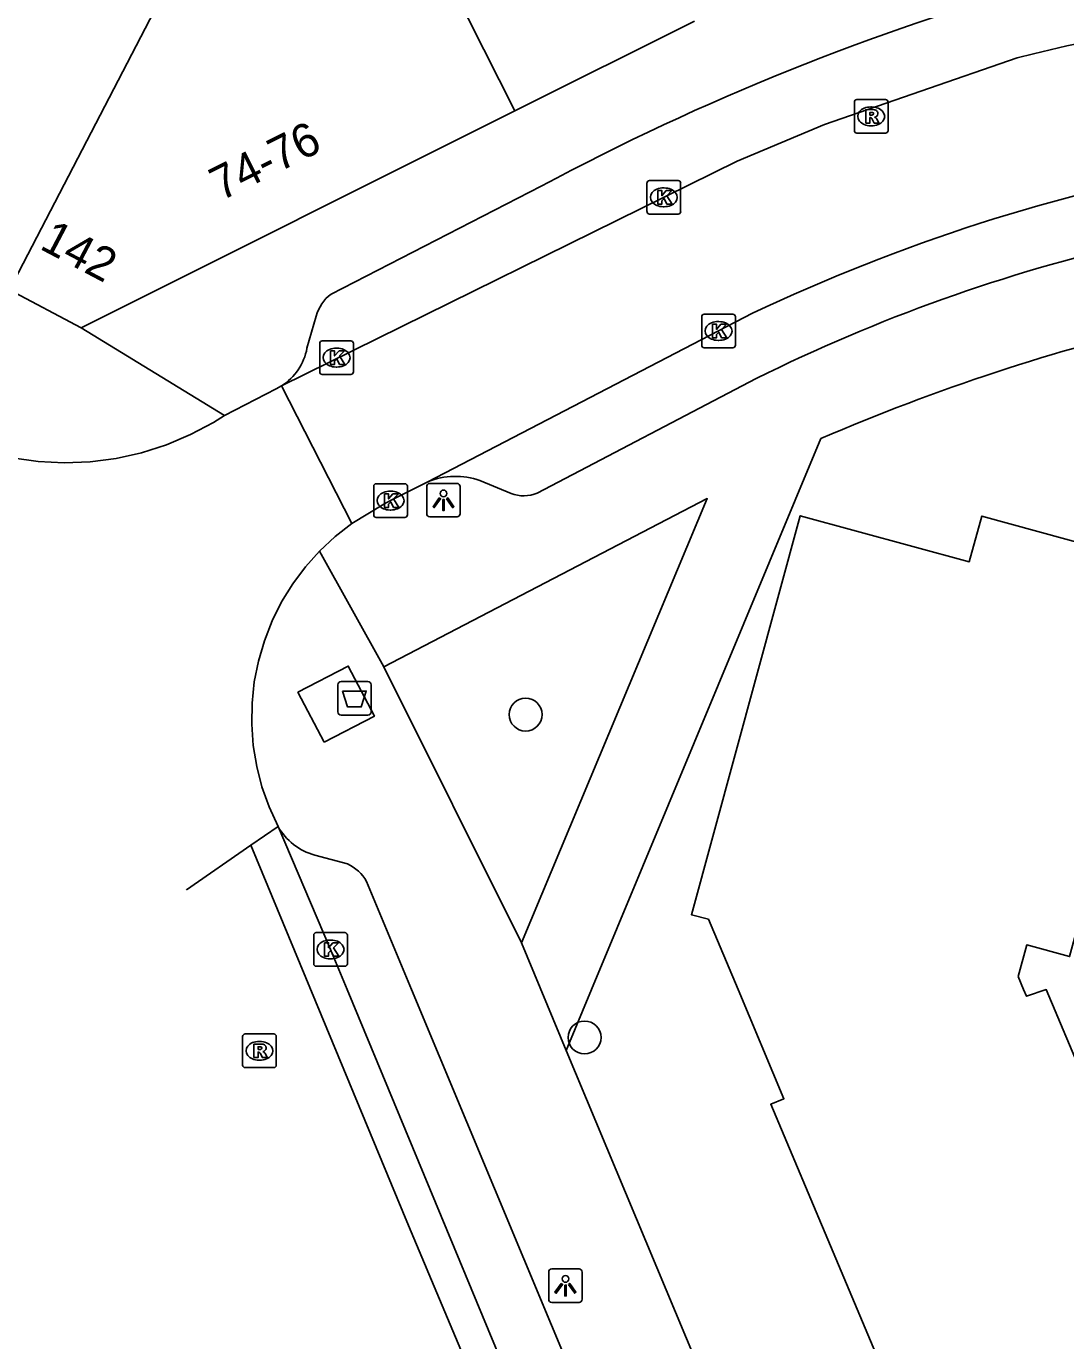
# Model space of a CAD drawing. Extents: x 159718 to 160783, y 383290 to 384030.
# Drawn here: x 159891.75 to 159922.65, y 383489.56 to 383528.64 of the extents above; entities that cross this region are included whole.
import ezdxf

# ---------------------------------------------------------------- set-up
doc = ezdxf.new("R2010")
doc.units = 0
for name, color, linetype in [('IMGEO_Afval_apart_plaats', 7, 'Continuous'), ('IMGEO_Boom', 7, 'Continuous'), ('IMGEO_Kolk', 7, 'Continuous'), ('IMGEO_Lichtpunt', 7, 'Continuous'), ('IMGEO_Pand', 7, 'Continuous'), ('IMGEO_Pand_nummerreeks', 7, 'Continuous'), ('IMGEO_Rijbaan_lokaal_gesloten', 7, 'Continuous'), ('IMGEO_Rijbaan_lokaal_open', 7, 'Continuous'), ('IMGEO_Rioolput', 7, 'Continuous'), ('IMGEO_Voetpad_gesloten', 7, 'Continuous'), ('IMGEO_Voetpad_open', 7, 'Continuous')]:
    doc.layers.add(name, color=color, linetype=linetype)

msp = doc.modelspace()

# ---------------------------------------------------------------- linework, layer by layer
at = {"layer": 'IMGEO_Afval_apart_plaats'}
for p, q in [((159901.007, 383508.26), (159901.007, 383509.06)), ((159901.007, 383509.06), (159901.007, 383508.26)), ((159901.107, 383509.16), (159901.897, 383509.16)), ((159901.897, 383509.16), (159901.107, 383509.16)), ((159901.997, 383509.06), (159901.997, 383508.26)), ((159901.997, 383508.26), (159901.997, 383509.06)), ((159901.897, 383508.16), (159901.107, 383508.16)), ((159901.107, 383508.16), (159901.897, 383508.16))]:
    msp.add_line(p, q, dxfattribs=at)
msp.add_lwpolyline([(159901.15, 383508.874), (159901.854, 383508.874), (159901.705, 383508.404), (159901.299, 383508.404), (159901.15, 383508.874)], dxfattribs=at)
for centre, start, end in [((159901.107, 383509.06), 90, 180), ((159901.107, 383509.06), 90, 180), ((159901.897, 383509.06), 0, 90), ((159901.897, 383509.06), 360, 90), ((159901.107, 383508.26), 180, 270), ((159901.107, 383508.26), 180, 270), ((159901.897, 383508.26), 270, 0), ((159901.897, 383508.26), 270, 0)]:
    msp.add_arc(centre, 0.1, start, end, dxfattribs=at)
at = {"layer": 'IMGEO_Boom'}
for centre in [(159906.592, 383508.177), (159908.344, 383498.578)]:
    msp.add_circle(centre, 0.489, dxfattribs=at)
at = {"layer": 'IMGEO_Kolk'}
for p, q in [((159910.2, 383523.13), (159910.2, 383523.982)), ((159910.275, 383524.056), (159911.127, 383524.056)), ((159911.201, 383523.982), (159911.201, 383523.13)), ((159910.688, 383523.836), (159910.713, 383523.836)), ((159910.711, 383523.276), (159910.686, 383523.276)), ((159911.127, 383523.056), (159910.275, 383523.056)), ((159911.826, 383519.156), (159911.826, 383520.008)), ((159911.901, 383520.082), (159912.753, 383520.082)), ((159912.827, 383520.008), (159912.827, 383519.156)), ((159912.314, 383519.862), (159912.339, 383519.862)), ((159900.469, 383518.364), (159900.469, 383519.216)), ((159900.544, 383519.29), (159901.396, 383519.29)), ((159901.47, 383519.216), (159901.47, 383518.364)), ((159912.337, 383519.302), (159912.312, 383519.302)), ((159900.957, 383519.07), (159900.982, 383519.07)), ((159912.753, 383519.082), (159911.901, 383519.082)), ((159900.98, 383518.51), (159900.955, 383518.51)), ((159901.396, 383518.29), (159900.544, 383518.29)), ((159902.074, 383514.113), (159902.074, 383514.965)), ((159902.149, 383515.039), (159903.001, 383515.039)), ((159903.075, 383514.965), (159903.075, 383514.113)), ((159902.562, 383514.819), (159902.587, 383514.819)), ((159902.585, 383514.259), (159902.56, 383514.259)), ((159903.001, 383514.039), (159902.149, 383514.039)), ((159900.29, 383500.77), (159900.29, 383501.622)), ((159900.365, 383501.696), (159901.217, 383501.696)), ((159901.291, 383501.622), (159901.291, 383500.77)), ((159900.778, 383501.476), (159900.803, 383501.476)), ((159900.801, 383500.916), (159900.776, 383500.916)), ((159901.217, 383500.696), (159900.365, 383500.696))]:
    msp.add_line(p, q, dxfattribs=at)
for points in [[(159910.2, 383523.13), (159910.2, 383523.982)], [(159910.275, 383524.056), (159911.127, 383524.056)], [(159911.201, 383523.982), (159911.201, 383523.13)], [(159910.521, 383523.756), (159910.644, 383523.756), (159910.644, 383523.605), (159910.774, 383523.756), (159910.938, 383523.756), (159910.792, 383523.605), (159910.945, 383523.356), (159910.793, 383523.356), (159910.708, 383523.52), (159910.644, 383523.453), (159910.644, 383523.356), (159910.521, 383523.356), (159910.521, 383523.756)], [(159911.127, 383523.056), (159910.275, 383523.056)], [(159911.826, 383519.156), (159911.826, 383520.008)], [(159911.901, 383520.082), (159912.753, 383520.082)], [(159912.827, 383520.008), (159912.827, 383519.156)], [(159912.147, 383519.782), (159912.27, 383519.782), (159912.27, 383519.631), (159912.4, 383519.782), (159912.564, 383519.782), (159912.418, 383519.631), (159912.571, 383519.382), (159912.419, 383519.382), (159912.334, 383519.546), (159912.27, 383519.479), (159912.27, 383519.382), (159912.147, 383519.382), (159912.147, 383519.782)], [(159900.469, 383518.364), (159900.469, 383519.216)], [(159900.544, 383519.29), (159901.396, 383519.29)], [(159901.47, 383519.216), (159901.47, 383518.364)], [(159900.79, 383518.99), (159900.913, 383518.99), (159900.913, 383518.839), (159901.043, 383518.99), (159901.207, 383518.99), (159901.061, 383518.839), (159901.214, 383518.59), (159901.062, 383518.59), (159900.977, 383518.754), (159900.913, 383518.687), (159900.913, 383518.59), (159900.79, 383518.59), (159900.79, 383518.99)], [(159912.753, 383519.082), (159911.901, 383519.082)], [(159901.396, 383518.29), (159900.544, 383518.29)], [(159902.074, 383514.113), (159902.074, 383514.965)], [(159902.149, 383515.039), (159903.001, 383515.039)], [(159903.075, 383514.965), (159903.075, 383514.113)], [(159902.395, 383514.739), (159902.518, 383514.739), (159902.518, 383514.588), (159902.648, 383514.739), (159902.812, 383514.739), (159902.666, 383514.588), (159902.819, 383514.339), (159902.667, 383514.339), (159902.582, 383514.503), (159902.518, 383514.436), (159902.518, 383514.339), (159902.395, 383514.339), (159902.395, 383514.739)], [(159903.001, 383514.039), (159902.149, 383514.039)], [(159900.29, 383500.77), (159900.29, 383501.622)], [(159900.365, 383501.696), (159901.217, 383501.696)], [(159901.291, 383501.622), (159901.291, 383500.77)], [(159900.611, 383501.396), (159900.734, 383501.396), (159900.734, 383501.245), (159900.864, 383501.396), (159901.028, 383501.396), (159900.882, 383501.245), (159901.035, 383500.996), (159900.883, 383500.996), (159900.798, 383501.16), (159900.734, 383501.093), (159900.734, 383500.996), (159900.611, 383500.996), (159900.611, 383501.396)], [(159901.217, 383500.696), (159900.365, 383500.696)]]:
    msp.add_lwpolyline(points, dxfattribs=at)
for centre, start, end in [((159910.277, 383523.98), 91.552, 178.448), ((159910.277, 383523.98), 91.552, 178.448), ((159911.125, 383523.98), 1.552, 88.448), ((159911.125, 383523.98), 1.552, 88.448), ((159910.277, 383523.132), 181.552, 268.448), ((159910.277, 383523.132), 181.552, 268.448), ((159911.125, 383523.132), 271.552, 358.448), ((159911.125, 383523.132), 271.552, 358.448), ((159911.903, 383520.006), 91.552, 178.448), ((159911.903, 383520.006), 91.552, 178.448), ((159912.751, 383520.006), 1.552, 88.448), ((159912.751, 383520.006), 1.552, 88.448), ((159900.546, 383519.214), 91.552, 178.448), ((159900.546, 383519.214), 91.552, 178.448), ((159901.394, 383519.214), 1.552, 88.448), ((159901.394, 383519.214), 1.552, 88.448), ((159911.903, 383519.158), 181.552, 268.448), ((159911.903, 383519.158), 181.552, 268.448), ((159912.751, 383519.158), 271.552, 358.448), ((159912.751, 383519.158), 271.552, 358.448), ((159900.546, 383518.366), 181.552, 268.448), ((159900.546, 383518.366), 181.552, 268.448), ((159901.394, 383518.366), 271.552, 358.448), ((159901.394, 383518.366), 271.552, 358.448), ((159902.151, 383514.963), 91.552, 178.448), ((159902.151, 383514.963), 91.552, 178.448), ((159902.999, 383514.963), 1.552, 88.448), ((159902.999, 383514.963), 1.552, 88.448), ((159902.151, 383514.115), 181.552, 268.448), ((159902.151, 383514.115), 181.552, 268.448), ((159902.999, 383514.115), 271.552, 358.448), ((159902.999, 383514.115), 271.552, 358.448), ((159900.367, 383501.62), 91.552, 178.448), ((159900.367, 383501.62), 91.552, 178.448), ((159901.215, 383501.62), 1.552, 88.448), ((159901.215, 383501.62), 1.552, 88.448), ((159900.367, 383500.772), 181.552, 268.448), ((159900.367, 383500.772), 181.552, 268.448), ((159901.215, 383500.772), 271.552, 358.448), ((159901.215, 383500.772), 271.552, 358.448)]:
    msp.add_arc(centre, 0.0765, start, end, dxfattribs=at)
for centre, major_axis, ratio, start_param, end_param in [((159910.687, 383523.556), (-0.387, 0.002), 0.722429, 4.712389, 7.853982), ((159910.712, 383523.556), (-0.39, 0.002), 0.717154, 1.570796, 4.712389), ((159912.313, 383519.582), (-0.387, 0.002), 0.722429, 4.712389, 7.853982), ((159912.338, 383519.582), (-0.39, 0.002), 0.717154, 1.570796, 4.712389), ((159900.956, 383518.79), (-0.387, 0.002), 0.722429, 4.712389, 7.853982), ((159900.981, 383518.79), (-0.39, 0.002), 0.717154, 1.570796, 4.712389), ((159902.561, 383514.539), (-0.387, 0.002), 0.722429, 4.712389, 7.853982), ((159902.586, 383514.539), (-0.39, 0.002), 0.717154, 1.570796, 4.712389), ((159900.777, 383501.196), (-0.387, 0.002), 0.722429, 4.712389, 7.853982), ((159900.802, 383501.196), (-0.39, 0.002), 0.717154, 1.570796, 4.712389)]:
    msp.add_ellipse(centre, major_axis=major_axis, ratio=ratio, start_param=start_param, end_param=end_param, dxfattribs=at)
at = {"layer": 'IMGEO_Lichtpunt'}
for p, q in [((159903.651, 383514.956), (159903.651, 383514.149)), ((159903.651, 383514.956), (159903.651, 383514.149)), ((159904.553, 383515.051), (159903.745, 383515.051)), ((159904.553, 383515.051), (159903.745, 383515.051)), ((159904.647, 383514.149), (159904.647, 383514.956)), ((159904.647, 383514.149), (159904.647, 383514.956)), ((159903.745, 383514.055), (159904.553, 383514.055)), ((159903.745, 383514.055), (159904.553, 383514.055)), ((159907.278, 383491.601), (159907.278, 383490.794)), ((159907.278, 383491.601), (159907.278, 383490.794)), ((159908.18, 383491.696), (159907.372, 383491.696)), ((159908.18, 383491.696), (159907.372, 383491.696)), ((159908.274, 383490.794), (159908.274, 383491.601)), ((159908.274, 383490.794), (159908.274, 383491.601)), ((159907.372, 383490.7), (159908.18, 383490.7)), ((159907.372, 383490.7), (159908.18, 383490.7))]:
    msp.add_line(p, q, dxfattribs=at)
for points in [[(159904.025, 383514.62), (159904.064, 383514.592), (159903.876, 383514.33), (159903.838, 383514.357), (159904.025, 383514.62)], [(159904.127, 383514.572), (159904.174, 383514.572), (159904.174, 383514.25), (159904.127, 383514.25), (159904.127, 383514.572)], [(159904.237, 383514.592), (159904.275, 383514.619), (159904.462, 383514.357), (159904.423, 383514.329), (159904.237, 383514.592)], [(159907.652, 383491.265), (159907.691, 383491.237), (159907.503, 383490.975), (159907.465, 383491.002), (159907.652, 383491.265)], [(159907.754, 383491.217), (159907.801, 383491.217), (159907.801, 383490.895), (159907.754, 383490.895), (159907.754, 383491.217)], [(159907.864, 383491.237), (159907.902, 383491.264), (159908.089, 383491.002), (159908.05, 383490.974), (159907.864, 383491.237)]]:
    msp.add_lwpolyline(points, dxfattribs=at)
for centre in [(159904.15, 383514.754), (159907.777, 383491.399)]:
    msp.add_circle(centre, 0.0994, dxfattribs=at)
for centre, start, end in [((159903.745, 383514.956), 90, 180), ((159903.745, 383514.956), 90, 180), ((159904.553, 383514.956), 0, 90), ((159904.553, 383514.956), 0, 90), ((159903.745, 383514.149), 180, 270), ((159903.745, 383514.149), 180, 270), ((159904.553, 383514.149), 270, 0), ((159904.553, 383514.149), 270, 360), ((159907.372, 383491.601), 90, 180), ((159907.372, 383491.601), 90, 180), ((159908.18, 383491.601), 0, 90), ((159908.18, 383491.601), 0, 90), ((159907.372, 383490.794), 180, 270), ((159907.372, 383490.794), 180, 270), ((159908.18, 383490.794), 270, 0), ((159908.18, 383490.794), 270, 360)]:
    msp.add_arc(centre, 0.0946, start, end, dxfattribs=at)
at = {"layer": 'IMGEO_Pand'}
for points in [[(159902.108, 383534.372), (159900.223, 383538.106), (159893.545, 383525.239), (159891.242, 383520.801)], [(159906.271, 383526.127), (159902.108, 383534.372)], [(159906.271, 383526.127), (159911.609, 383528.796)], [(159893.373, 383519.679), (159906.271, 383526.127)], [(159891.242, 383520.801), (159893.373, 383519.679)], [(159928.06, 383485.779), (159922.071, 383500), (159921.479, 383499.806), (159921.397, 383500), (159921.233, 383500.388), (159921.49, 383501.331), (159922.767, 383500.983), (159924.46, 383507.191), (159924.595, 383507.685), (159925.91, 383512.508), (159925.264, 383512.684), (159920.154, 383514.078), (159919.784, 383512.719), (159914.757, 383514.09), (159911.522, 383502.229), (159912.026, 383502.092), (159912.907, 383500), (159914.273, 383496.757), (159913.879, 383496.592), (159919.884, 383482.335)]]:
    msp.add_lwpolyline(points, dxfattribs=at)
at = {"layer": 'IMGEO_Rijbaan_lokaal_gesloten'}
for points in [[(159898.421, 383504.292), (159899.231, 383504.853)], [(159899.231, 383504.853), (159900.789, 383501.196), (159901.285, 383500), (159906.203, 383488.152), (159911.754, 383474.791), (159919.519, 383456.326), (159928.849, 383433.865), (159936.262, 383416.118), (159943.529, 383398.824)], [(159942.587, 383398.482), (159942.26, 383399.261), (159934.862, 383417.01), (159927.747, 383434.036), (159918.123, 383457.211), (159910.35, 383475.775), (159903.109, 383492.991), (159898.421, 383504.292)]]:
    msp.add_lwpolyline(points, dxfattribs=at)
at = {"layer": 'IMGEO_Rijbaan_lokaal_open'}
for points in [[(159899.335, 383517.95), (159912.883, 383524.63), (159915.482, 383525.722), (159921.204, 383527.702)], [(159897.641, 383517.069), (159897.312, 383516.865), (159896.626, 383516.501), (159895.911, 383516.2), (159895.172, 383515.963), (159894.414, 383515.794), (159893.645, 383515.693), (159892.869, 383515.662), (159892.094, 383515.699), (159891.325, 383515.806), (159890.569, 383515.981), (159889.832, 383516.223), (159889.179, 383516.48), (159884.22, 383519.066), (159879.419, 383521.539)], [(159913.334, 383520.111), (159903.686, 383515.102)], [(159899.335, 383517.95), (159899.172, 383517.86), (159897.641, 383517.069)], [(159901.429, 383513.856), (159899.335, 383517.95)], [(159903.686, 383515.102), (159902.575, 383514.541), (159902.377, 383514.433), (159901.429, 383513.856)], [(159900.468, 383513.039), (159900.93, 383513.469), (159901.429, 383513.856)], [(159899.231, 383504.853), (159898.965, 383505.431), (159898.753, 383506.026), (159898.596, 383506.638), (159898.494, 383507.26), (159898.447, 383507.89), (159898.458, 383508.521), (159898.524, 383509.149), (159898.647, 383509.768), (159898.824, 383510.374), (159899.054, 383510.962), (159899.337, 383511.527), (159899.668, 383512.064), (159900.046, 383512.569), (159900.468, 383513.039)], [(159896.507, 383502.966), (159896.507, 383502.966), (159898.421, 383504.292)]]:
    msp.add_lwpolyline(points, dxfattribs=at)
for centre, radius, start, end in [((159933.739, 383478.379), 50.891, 86.0011, 104.2592), ((159937.171, 383469.615), 55.839, 100.3731, 115.2704)]:
    msp.add_arc(centre, radius, start, end, dxfattribs=at)
at = {"layer": 'IMGEO_Rioolput'}
for p, q in [((159916.366, 383525.537), (159916.366, 383526.389)), ((159916.441, 383526.463), (159917.293, 383526.463)), ((159916.854, 383526.243), (159916.879, 383526.243)), ((159917.367, 383526.389), (159917.367, 383525.537)), ((159917.293, 383525.463), (159916.441, 383525.463)), ((159916.877, 383525.683), (159916.852, 383525.683)), ((159898.178, 383497.756), (159898.178, 383498.608)), ((159898.253, 383498.682), (159899.105, 383498.682)), ((159899.179, 383498.608), (159899.179, 383497.756)), ((159898.666, 383498.462), (159898.691, 383498.462)), ((159898.689, 383497.902), (159898.664, 383497.902)), ((159899.105, 383497.682), (159898.253, 383497.682))]:
    msp.add_line(p, q, dxfattribs=at)
for points in [[(159916.366, 383525.537), (159916.366, 383526.389)], [(159916.441, 383526.463), (159917.293, 383526.463)], [(159917.367, 383526.389), (159917.367, 383525.537)], [(159916.955, 383526.161), (159916.703, 383526.163), (159916.703, 383525.763)], [(159916.703, 383525.763), (159916.827, 383525.763), (159916.827, 383525.925), (159916.838, 383525.925)], [(159916.881, 383526.082), (159916.827, 383526.082), (159916.827, 383526.001)], [(159916.827, 383526.001), (159916.879, 383526.001)], [(159916.885, 383525.896), (159916.956, 383525.763), (159917.096, 383525.763), (159917.031, 383525.889)], [(159917.293, 383525.463), (159916.441, 383525.463)], [(159898.178, 383497.756), (159898.178, 383498.608)], [(159898.253, 383498.682), (159899.105, 383498.682)], [(159899.179, 383498.608), (159899.179, 383497.756)], [(159898.767, 383498.38), (159898.515, 383498.382), (159898.515, 383497.982)], [(159898.515, 383497.982), (159898.639, 383497.982), (159898.639, 383498.144), (159898.65, 383498.144)], [(159898.693, 383498.301), (159898.639, 383498.301), (159898.639, 383498.22)], [(159898.639, 383498.22), (159898.691, 383498.22)], [(159898.697, 383498.115), (159898.768, 383497.982), (159898.908, 383497.982), (159898.843, 383498.108)], [(159899.105, 383497.682), (159898.253, 383497.682)]]:
    msp.add_lwpolyline(points, dxfattribs=at)
for centre, radius, start, end in [((159916.443, 383526.387), 0.0765, 91.552, 178.448), ((159916.443, 383526.387), 0.0765, 91.552, 178.448), ((159917.291, 383526.387), 0.0765, 1.552, 88.448), ((159917.291, 383526.387), 0.0765, 1.552, 88.448), ((159916.837, 383525.872), 0.0533, 26.0293, 88.6989), ((159916.863, 383526.19), 0.19, 274.7715, 282.9687), ((159916.887, 383525.986), 0.0964, 77.0061, 93.1865), ((159916.901, 383526.043), 0.0378, 276.6634, 79.6772), ((159916.954, 383526.051), 0.109, 350.3612, 89.416), ((159916.952, 383526.051), 0.112, 277.5842, 350.9817), ((159916.936, 383525.836), 0.108, 29.5134, 73.7905), ((159916.443, 383525.539), 0.0765, 181.552, 268.448), ((159916.443, 383525.539), 0.0765, 181.552, 268.448), ((159917.291, 383525.539), 0.0765, 271.552, 358.448), ((159917.291, 383525.539), 0.0765, 271.552, 358.448), ((159898.255, 383498.606), 0.0765, 91.552, 178.448), ((159898.255, 383498.606), 0.0765, 91.552, 178.448), ((159899.103, 383498.606), 0.0765, 1.552, 88.448), ((159899.103, 383498.606), 0.0765, 1.552, 88.448), ((159898.649, 383498.091), 0.0533, 26.0293, 88.6989), ((159898.675, 383498.409), 0.19, 274.7715, 282.9687), ((159898.699, 383498.205), 0.0964, 77.0061, 93.1865), ((159898.713, 383498.262), 0.0378, 276.6634, 79.6772), ((159898.766, 383498.27), 0.109, 350.3612, 89.416), ((159898.764, 383498.27), 0.112, 277.5842, 350.9817), ((159898.748, 383498.055), 0.108, 29.5134, 73.7905), ((159898.255, 383497.758), 0.0765, 181.552, 268.448), ((159898.255, 383497.758), 0.0765, 181.552, 268.448), ((159899.103, 383497.758), 0.0765, 271.552, 358.448), ((159899.103, 383497.758), 0.0765, 271.552, 358.448)]:
    msp.add_arc(centre, radius, start, end, dxfattribs=at)
for centre, major_axis, ratio, start_param, end_param in [((159916.853, 383525.963), (-0.387, 0.002), 0.722429, 4.712389, 7.853982), ((159916.878, 383525.963), (-0.39, 0.002), 0.717154, 1.570796, 4.712389), ((159898.665, 383498.182), (-0.387, 0.002), 0.722429, 4.712389, 7.853982), ((159898.69, 383498.182), (-0.39, 0.002), 0.717154, 1.570796, 4.712389)]:
    msp.add_ellipse(centre, major_axis=major_axis, ratio=ratio, start_param=start_param, end_param=end_param, dxfattribs=at)
at = {"layer": 'IMGEO_Voetpad_gesloten'}
msp.add_lwpolyline([(159900.597, 383507.354), (159899.823, 383508.844), (159901.32, 383509.622), (159902.094, 383508.132), (159900.597, 383507.354)], dxfattribs=at)
at = {"layer": 'IMGEO_Voetpad_open'}
for points in [[(159907.056, 383523.884), (159900.805, 383520.68)], [(159900.367, 383520.026), (159900.09, 383519.068)], [(159893.373, 383519.679), (159897.641, 383517.069)], [(159913.451, 383518.17), (159906.936, 383514.765)], [(159907.8, 383498.19), (159908.553, 383500), (159915.373, 383516.384)], [(159906.158, 383514.752), (159905.232, 383515.139)], [(159906.473, 383501.392), (159911.993, 383514.6), (159902.373, 383509.598)], [(159902.373, 383509.598), (159900.468, 383513.039)], [(159902.373, 383509.598), (159906.473, 383501.392)], [(159901.295, 383503.737), (159900.324, 383504.001)], [(159913.989, 383474.129), (159903.2, 383500), (159901.858, 383503.217)], [(159907.8, 383498.19), (159906.473, 383501.392)], [(159917.907, 383481.502), (159917.886, 383481.551), (159915.231, 383480.4), (159907.8, 383498.19)]]:
    msp.add_lwpolyline(points, dxfattribs=at)
for centre, radius, start, end in [((159942.008, 383458.755), 73.915, 105.61177, 118.22045), ((159936.257, 383472.239), 51.281, 102.9412, 116.4062), ((159901.513, 383519.732), 1.183, 126.7545, 165.6231), ((159940.155, 383458.88), 62.617, 103.1165, 113.31385), ((159898.418, 383519.384), 1.702, 302.62, 349.3167), ((159904.508, 383513.064), 2.197, 70.7691, 111.9729), ((159906.531, 383515.709), 1.027, 248.7072, 293.2074), ((159900.794, 383505.731), 1.793, 209.3264, 254.8003), ((159900.82, 383502.658), 1.178, 28.2984, 66.2491)]:
    msp.add_arc(centre, radius, start, end, dxfattribs=at)

# ---------------------------------------------------------------- texts
at = {"layer": 'IMGEO_Pand_nummerreeks'}
for s, rotation, p in [('74-76', 26.5623, (159897.53, 383523.434)), ('142', 332.2345, (159892.107, 383522.041))]:
    msp.add_text(s, height=1, rotation=rotation, dxfattribs=at).set_placement(p)

doc.saveas('drawing.dxf')
